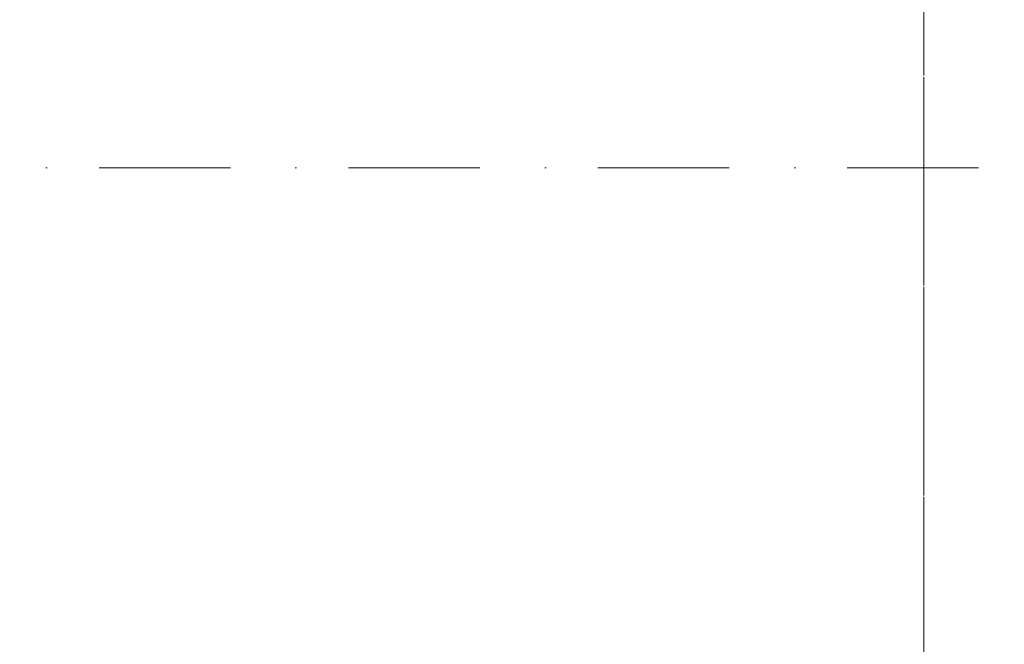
# Model space of a CAD drawing. Header units: millimetres. Extents: x -59761 to 112741, y -57975 to 46221.
# Tile 360 of 421: x 73420 to 76067, y -19731 to -18052. Entities that reach past the tile are written whole.
import ezdxf

# ---------------------------------------------------------------- set-up
doc = ezdxf.new("R2010")
doc.units = ezdxf.units.MM
for name, pattern in [('короткая штриховая', [282.222222, 141.111111, -141.111111]), ('Штриховая', [564.444447, 282.222223, -282.222223]), ('Штрихпунктирная', [670.277762, 352.777767, -176.388884, 0, -141.111112])]:
    doc.linetypes.add(name, pattern=pattern)
for name, color, linetype in [('Элемент модели - Границы зон', 7, 'Continuous'), ('Элемент Модели - Зона', 7, 'Continuous'), ('Элемент Модели - Оси', 2, 'Continuous')]:
    doc.layers.add(name, color=color, linetype=linetype)

msp = doc.modelspace()

# ---------------------------------------------------------------- linework, layer by layer
at = {"layer": 'Элемент модели - Границы зон', "color": 7, "linetype": 'короткая штриховая', "lineweight": 15}
for points in [[(96025, -9000), (94825, -9000), (75238.88, -9000), (75238.88, -16794.88), (75850, -16794.88), (75850, -35690.78)], [(80700, -17700), (80700, -26250), (80650, -26250), (80650, -27750), (80700, -27750), (80700, -35699.94), (75850, -35699.94), (75850, -16794.88)]]:
    msp.add_lwpolyline(points, dxfattribs=at)
at = {"layer": 'Элемент Модели - Зона', "color": 253, "linetype": 'Штриховая', "lineweight": 15, "flags": 128}
for points in [[(-8890, -17680), (-3119.74, -17680), (-3119.74, -14858.42), (142.53, -11594.86), (156.67, -11609), (156.67, -11580), (18300, -11580), (18300, -11600), (32399.73, -11600), (32399.73, -11580), (69081.36, -11580), (72316.72, -14823.47), (72320.06, -15158.11), (72320.06, -17695), (72360, -17695), (72360, -19700), (72120, -19700), (72120, -18300), (71700, -18300), (71700, -17900), (63300, -17900), (63300, -18300), (62700, -18300), (62700, -17900), (54320, -17900), (54320, -27030), (62700, -27030), (62700, -26350), (63300, -26350), (63300, -27540), (67380, -27540), (67380, -26630), (67500, -26630), (67500, -27660), (62920, -27660), (62920, -32819.89), (72120, -32819.89), (72120, -27750), (71650, -27750), (71650, -26250), (72120, -26250), (72120, -21200), (72360, -21200), (72360, -33849.94), (72120, -33849.94), (72120, -33059.89), (54320, -33059.89), (54320, -39349.94), (72120, -39349.94), (72120, -36299.94), (71700.06, -36299.94), (71700.06, -35674.44), (72120, -35674.44), (72120, -35349.94), (72360, -35349.94), (72360, -35679.94), (75850, -35679.94), (75850, -16794.88), (75238.88, -16794.88), (75238.88, -9000), (80700, -9000), (80700, -8700), (81300, -8700), (81300, -9000), (87517.1, -9000), (87517.1, -320), (85530, -320), (85530, 300), (84182.9, 300), (81300, 300), (81300, -300), (80700, -300), (80700, 212.5), (79799.78, 212.5), (72300, 212.5), (72300, -300), (71700, -300), (71700, 212.5), (63300, 212.5), (63300, -300), (62700, -300), (62700, 212.5), (54300, 212.5), (54300, -300), (53700, -300), (53700, 212.5), (45650, 212.5), (45650, -300), (45050, -300), (44950, -300), (44950, -5367.2), (32450.06, -5367.2), (32450.06, -200), (32450.06, 7690), (32460.06, 7690), (32460.06, 13850), (29720, 13850), (29720, 5730), (28964.53, 5730), (28964.53, 212), (27300.06, 212), (27300.06, -300), (26700.06, -300), (26700.06, 212), (18300, 212), (18300, -300), (17700, -300), (17700, 212), (16025.03, 212), (16025.03, -7500), (16025.03, -9042.59), (9300, -9042.59), (9300, -9300), (8700, -9300), (8700, -9042.59), (300, -9042.59), (300, -9300), (-300, -9300), (-300, -9042.59), (-8250, -9042.59), (-8250, -9300), (-8850, -9300), (-8850, -9042.59), (-8890, -9042.59)], [(75850, -35690.78), (75850, -35699.94), (77410, -35699.94), (77410, -35679.94), (80725, -35679.94), (80725, -29900), (80700, -29900), (80700, -28400), (80725, -28400), (80725, -27750), (80650, -27750), (80650, -26250), (80725, -26250), (80725, -25600), (80700, -25600), (80700, -24100), (80725, -24100), (80725, -18300), (80700, -18300), (80700, -17700), (81300, -17700), (81300, -18175), (89700, -18175), (89700, -17700), (90300, -17700), (90300, -18175), (96025, -18175), (96025, -9000), (93380.68, -9000), (90300, -9000), (90300, -9300), (89700, -9300), (89700, -9000), (81300, -9000), (81300, -9300), (80700, -9300), (80700, -9000), (77696.33, -9000), (77696.33, -11247.67), (79332.5, -11247.67), (79332.5, -14421.89), (77696.33, -14421.89), (77696.33, -16794.88), (75850, -16794.88)]]:
    msp.add_lwpolyline(points, close=True, dxfattribs=at)
at = {"layer": 'Элемент Модели - Оси', "color": 7, "linetype": 'Штрихпунктирная', "lineweight": 15}
msp.add_line((-57760.58, -18450), (110650, -18450), dxfattribs=at)

doc.saveas('drawing.dxf')
